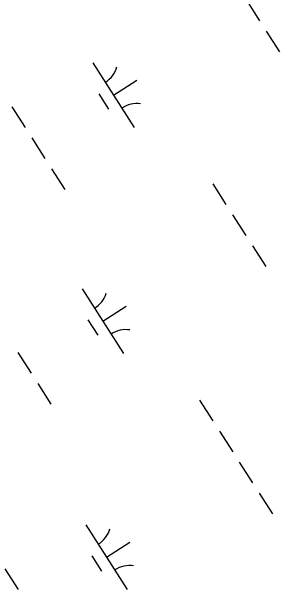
# Model space of a CAD drawing. Extents: x 3962991 to 3983549, y 181631 to 204078.
# Drawn here: x 3975019.2 to 3975193.9, y 193733.8 to 194110.4 of the extents above; entities that cross this region are included whole.
import ezdxf

# ---------------------------------------------------------------- set-up
doc = ezdxf.new("R2010")
doc.units = 0
doc.layers.add('V-WETL-SWMP', color=7, linetype='Continuous')

msp = doc.modelspace()

# ---------------------------------------------------------------- linework, layer by layer
at = {"layer": 'V-WETL-SWMP'}
for p, q in [((3975172.34, 194117.87), (3975180.98, 194104.4)), ((3975185.29, 194097.66), (3975193.93, 194084.19)), ((3975072.28, 194076.98), (3975099.27, 194034.89)), ((3975085.78, 194055.93), (3975100.93, 194065.65)), ((3975076.04, 194056.82), (3975082.52, 194046.72)), ((3975019.36, 194048.3), (3975027.99, 194034.83)), ((3975032.31, 194028.09), (3975040.94, 194014.62)), ((3975045.26, 194007.89), (3975053.9, 193994.42)), ((3975150.4, 193998.14), (3975159.04, 193984.67)), ((3975163.36, 193977.93), (3975171.99, 193964.47)), ((3975176.31, 193957.73), (3975184.94, 193944.26)), ((3975065.28, 193929.66), (3975092.26, 193887.57)), ((3975078.77, 193908.62), (3975093.92, 193918.33)), ((3975069.04, 193909.5), (3975075.51, 193899.4)), ((3975023.32, 193888.16), (3975031.96, 193874.69)), ((3975036.28, 193867.96), (3975044.91, 193854.49)), ((3975141.84, 193857.24), (3975150.48, 193843.77)), ((3975154.8, 193837.03), (3975163.43, 193823.56)), ((3975167.75, 193816.83), (3975176.39, 193803.36)), ((3975180.7, 193796.62), (3975189.34, 193783.15)), ((3975067.69, 193775.94), (3975094.68, 193733.85)), ((3975081.19, 193754.89), (3975096.34, 193764.61)), ((3975071.45, 193755.78), (3975077.93, 193745.68)), ((3975014.77, 193747.26), (3975023.4, 193733.79))]:
    msp.add_line(p, q, dxfattribs=at)
for centre, start, end in [((3975071.07, 194079.31), 301.8919, 343.4355), ((3975100.88, 194032.81), 81.8919, 123.4355), ((3975064.06, 193932), 301.8919, 343.4355), ((3975093.88, 193885.49), 81.8919, 123.4355), ((3975066.48, 193778.27), 301.8919, 343.4355), ((3975096.29, 193731.77), 81.8919, 123.4355)]:
    msp.add_arc(centre, 17.62, start, end, dxfattribs=at)

doc.saveas('drawing.dxf')
